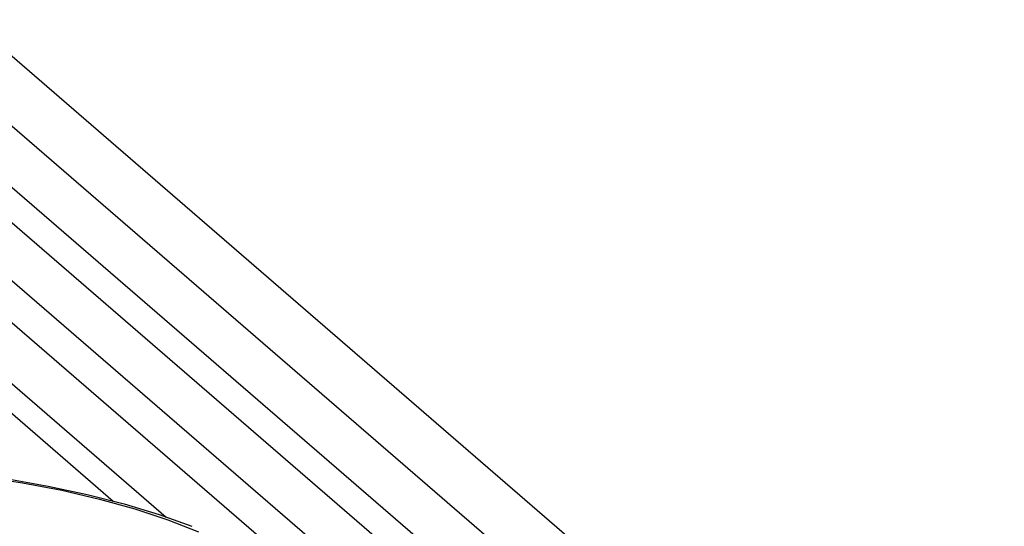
# Model space of a CAD drawing. Header units: millimetres. Extents: x -2579 to 1363, y -329 to 2298.
# Tile 275 of 280: x 1196.49 to 1209.51, y 1205.82 to 1212.52. Entities that reach past the tile are written whole.
import ezdxf

# ---------------------------------------------------------------- set-up
doc = ezdxf.new("R2010")
doc.units = ezdxf.units.MM
doc.header["$LTSCALE"] = 30.734
doc.layers.get('0').update_dxf_attribs({"linetype": 'CONTINUOUS'})

msp = doc.modelspace()

# ---------------------------------------------------------------- linework, layer by layer
at = {"color": 2}
for p, q in [((1218.289, 1193.124), (1184.716, 1222.107)), ((1216.127, 1192.787), (1182.554, 1221.77)), ((1184.256, 1221.586), (1217.83, 1192.603)), ((1183.005, 1220.617), (1214.177, 1193.707)), ((1183.04, 1220.034), (1200.391, 1205.055)), ((1182.296, 1219.476), (1197.723, 1206.157)), ((1198.447, 1205.909), (1198.85, 1205.751))]:
    msp.add_line(p, q, dxfattribs=at)
at = {"color": 7}
for p, q in [((1216.914, 1192.578), (1183.34, 1221.561)), ((1182.951, 1219.302), (1198.422, 1205.946)), ((1198.329, 1205.98), (1198.763, 1205.823))]:
    msp.add_line(p, q, dxfattribs=at)
msp.add_lwpolyline([(1188.176, 1205.799), (1188.609, 1205.958), (1189.072, 1206.101), (1189.561, 1206.229), (1190.074, 1206.341), (1190.608, 1206.436), (1191.159, 1206.515), (1191.724, 1206.578), (1192.3, 1206.623), (1192.882, 1206.65), (1193.469, 1206.66), (1194.056, 1206.653), (1194.638, 1206.628), (1195.214, 1206.585), (1195.779, 1206.526), (1196.33, 1206.449), (1196.864, 1206.356), (1197.377, 1206.246), (1197.866, 1206.121), (1198.329, 1205.98)], dxfattribs=at)
at = {"color": 2}
msp.add_lwpolyline([(1195.977, 1206.484), (1196.521, 1206.4), (1197.044, 1206.3), (1197.541, 1206.184), (1198.01, 1206.053), (1198.447, 1205.909)], dxfattribs=at)

doc.saveas('drawing.dxf')
